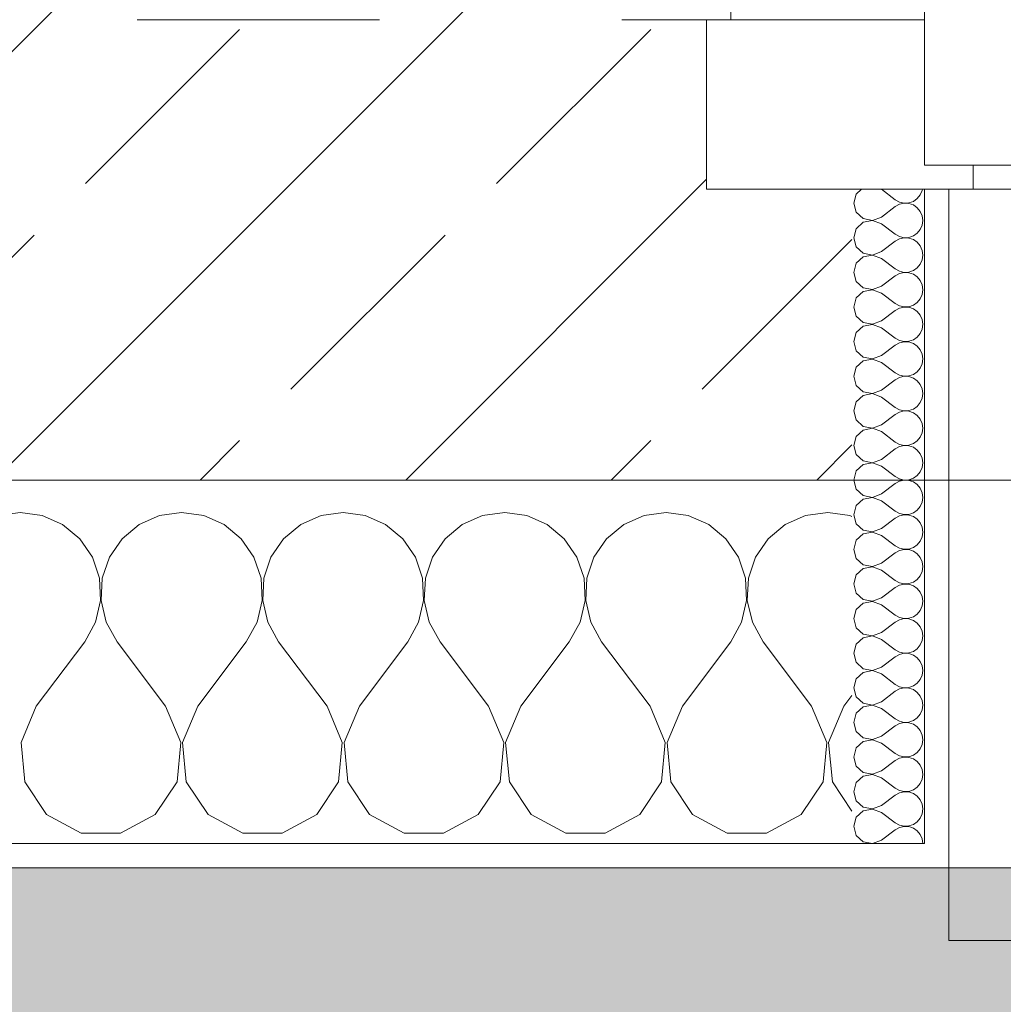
# Model space of a CAD drawing. Header units: metres. Extents: x -3.6 to 90.7, y -11.1 to 18.
# Tile 542 of 656: x 51.266 to 51.672, y -0.211 to 0.195. Entities that reach past the tile are written whole.
import ezdxf

# ---------------------------------------------------------------- set-up
doc = ezdxf.new("R2010")
doc.units = ezdxf.units.M
doc.header["$MEASUREMENT"] = 0
doc.linetypes.add('Strichlinie eng', pattern=[0.115, 0.075, -0.04])
doc.linetypes.add('Untersicht', pattern=[0.1, 0.075, -0.025])
for name, color, linetype in [('152 - Bemaßung_ Beschriftung.Ausbau', 7, 'Continuous'), ('302 - Elemente.Schraffur', 7, 'Continuous'), ('603 - Struktur.Bodenplatte_ Decke Roh', 7, 'Continuous'), ('604 - Struktur.Wand Aussen', 7, 'Continuous'), ('Neubau_653 - Abdeckung.TB Verkofferung', 7, 'Continuous')]:
    doc.layers.add(name, color=color, linetype=linetype)
doc.styles.add('ERSTELLTER_STIL_2', font='txt')
doc.dimstyles.new('ERSTELLTER_STIL__1', dxfattribs={"dimtxt": 0.1, "dimasz": 0.0532, "dimexe": 0.18, "dimexo": 0.0625, "dimgap": 0, "dimtad": 1, "dimzin": 0, "dimdsep": 46, "dimtxsty": 'ERSTELLTER_STIL_2', "dimblk": 'ARROWHEAD_2', "dimblk1": 'ARROWHEAD_2', "dimblk2": 'ARROWHEAD_2', "dimcen": 0.09, "dimse1": 1, "dimse2": 1, "dimclrd": 7, "dimclre": 7, "dimclrt": 7, "dimazin": 0, "dimtfac": 1, "dimtdec": 4, "dimtmove": 0, "dimatfit": 3, "dimfxl": 1, "dimtolj": 1, "dimtzin": 0, "dimarcsym": 0})
doc.dimstyles.new('ERSTELLTER_STIL__2', dxfattribs={"dimtxt": 0.1, "dimasz": 0.0532, "dimexe": 0.18, "dimexo": 0.0625, "dimgap": 0, "dimtad": 1, "dimzin": 0, "dimdsep": 46, "dimtxsty": 'ERSTELLTER_STIL_2', "dimblk": 'ARROWHEAD_2', "dimblk1": 'ARROWHEAD_2', "dimblk2": 'ARROWHEAD_2', "dimcen": 0.09, "dimse1": 1, "dimse2": 1, "dimclrd": 7, "dimclre": 7, "dimclrt": 7, "dimazin": 0, "dimtfac": 1, "dimtdec": 4, "dimtmove": 2, "dimatfit": 3, "dimfxl": 1, "dimtolj": 1, "dimtzin": 0, "dimarcsym": 0})
doc.dimstyles.new('ERSTELLTER_STIL__3', dxfattribs={"dimtxt": 0.1, "dimasz": 0.0532, "dimexe": 0.18, "dimexo": 0.0625, "dimgap": 0, "dimtad": 1, "dimtih": 1, "dimtoh": 1, "dimzin": 0, "dimdsep": 46, "dimtxsty": 'ERSTELLTER_STIL_2', "dimblk": 'ARROWHEAD_2', "dimblk1": 'ARROWHEAD_2', "dimblk2": 'ARROWHEAD_2', "dimcen": 0.09, "dimse1": 1, "dimse2": 1, "dimclrd": 7, "dimclre": 7, "dimclrt": 7, "dimazin": 0, "dimtfac": 1, "dimtdec": 4, "dimtmove": 0, "dimatfit": 3, "dimfxl": 1, "dimtolj": 1, "dimtzin": 0, "dimarcsym": 0})
pattern_1 = [(0, (0, 0), (0, 0.08660254), [0, -0.05]), (0, (0.025, 0.0433), (0, 0.08660254), [0, -0.05])]

# ---------------------------------------------------------------- blocks, each defined once
blk = doc.blocks.new('*X86')
at = {"layer": '604 - Struktur.Wand Aussen', "color": 7, "linetype": 'Continuous', "lineweight": 5}
for p, q in [((51.26667, -0.00833), (51.25756, -0.0096)), ((51.27578, -0.0096), (51.26667, -0.00833)), ((51.28419, -0.01331), (51.27578, -0.0096)), ((51.32422, -0.0096), (51.31581, -0.01331)), ((51.33333, -0.00833), (51.32422, -0.0096)), ((51.34244, -0.0096), (51.33333, -0.00833)), ((51.35086, -0.01331), (51.34244, -0.0096)), ((51.39089, -0.0096), (51.38248, -0.01331)), ((51.4, -0.00833), (51.39089, -0.0096)), ((51.40911, -0.0096), (51.4, -0.00833)), ((51.41752, -0.01331), (51.40911, -0.0096)), ((51.45756, -0.0096), (51.44914, -0.01331)), ((51.46667, -0.00833), (51.45756, -0.0096)), ((51.47578, -0.0096), (51.46667, -0.00833)), ((51.48419, -0.01331), (51.47578, -0.0096)), ((51.52422, -0.0096), (51.51581, -0.01331)), ((51.53333, -0.00833), (51.52422, -0.0096)), ((51.54244, -0.0096), (51.53333, -0.00833)), ((51.55086, -0.01331), (51.54244, -0.0096)), ((51.59089, -0.0096), (51.58248, -0.01331)), ((51.6, -0.00833), (51.59089, -0.0096)), ((51.60911, -0.0096), (51.6, -0.00833)), ((51.61, -0.00999), (51.60911, -0.0096)), ((51.29127, -0.01918), (51.28419, -0.01331)), ((51.31581, -0.01331), (51.30873, -0.01918)), ((51.35794, -0.01918), (51.35086, -0.01331)), ((51.38248, -0.01331), (51.37539, -0.01918)), ((51.42461, -0.01918), (51.41752, -0.01331)), ((51.44914, -0.01331), (51.44206, -0.01918)), ((51.49127, -0.01918), (51.48419, -0.01331)), ((51.51581, -0.01331), (51.50873, -0.01918)), ((51.55794, -0.01918), (51.55086, -0.01331)), ((51.58248, -0.01331), (51.57539, -0.01918)), ((51.29648, -0.02676), (51.29127, -0.01918)), ((51.30873, -0.01918), (51.30352, -0.02676)), ((51.36315, -0.02676), (51.35794, -0.01918)), ((51.37539, -0.01918), (51.37019, -0.02676)), ((51.42981, -0.02676), (51.42461, -0.01918)), ((51.44206, -0.01918), (51.43685, -0.02676)), ((51.49648, -0.02676), (51.49127, -0.01918)), ((51.50873, -0.01918), (51.50352, -0.02676)), ((51.56315, -0.02676), (51.55794, -0.01918)), ((51.57539, -0.01918), (51.57019, -0.02676)), ((51.29942, -0.03547), (51.29648, -0.02676)), ((51.30352, -0.02676), (51.30058, -0.03547)), ((51.36609, -0.03547), (51.36315, -0.02676)), ((51.37019, -0.02676), (51.36725, -0.03547)), ((51.43275, -0.03547), (51.42981, -0.02676)), ((51.43685, -0.02676), (51.43391, -0.03547)), ((51.49942, -0.03547), (51.49648, -0.02676)), ((51.50352, -0.02676), (51.50058, -0.03547)), ((51.56609, -0.03547), (51.56315, -0.02676)), ((51.57019, -0.02676), (51.56725, -0.03547)), ((51.29987, -0.04466), (51.29942, -0.03547)), ((51.30058, -0.03547), (51.30013, -0.04466)), ((51.36653, -0.04466), (51.36609, -0.03547)), ((51.36725, -0.03547), (51.3668, -0.04466)), ((51.4332, -0.04466), (51.43275, -0.03547)), ((51.43391, -0.03547), (51.43347, -0.04466)), ((51.49987, -0.04466), (51.49942, -0.03547)), ((51.50058, -0.03547), (51.50013, -0.04466)), ((51.56653, -0.04466), (51.56609, -0.03547)), ((51.56725, -0.03547), (51.5668, -0.04466)), ((51.29778, -0.05362), (51.29987, -0.04466)), ((51.30013, -0.04466), (51.30222, -0.05362)), ((51.36445, -0.05362), (51.36653, -0.04466)), ((51.3668, -0.04466), (51.36888, -0.05362)), ((51.43112, -0.05362), (51.4332, -0.04466)), ((51.43347, -0.04466), (51.43555, -0.05362)), ((51.49778, -0.05362), (51.49987, -0.04466)), ((51.50013, -0.04466), (51.50222, -0.05362)), ((51.56445, -0.05362), (51.56653, -0.04466)), ((51.5668, -0.04466), (51.56888, -0.05362)), ((51.29333, -0.06167), (51.29778, -0.05362)), ((51.30222, -0.05362), (51.30667, -0.06167)), ((51.36, -0.06167), (51.36445, -0.05362)), ((51.36888, -0.05362), (51.37333, -0.06167)), ((51.42667, -0.06167), (51.43112, -0.05362)), ((51.43555, -0.05362), (51.44, -0.06167)), ((51.49333, -0.06167), (51.49778, -0.05362)), ((51.50222, -0.05362), (51.50667, -0.06167)), ((51.56, -0.06167), (51.56445, -0.05362)), ((51.56888, -0.05362), (51.57333, -0.06167)), ((51.27333, -0.08833), (51.29333, -0.06167)), ((51.32667, -0.08833), (51.30667, -0.06167)), ((51.34, -0.08833), (51.36, -0.06167)), ((51.39333, -0.08833), (51.37333, -0.06167)), ((51.40667, -0.08833), (51.42667, -0.06167)), ((51.46, -0.08833), (51.44, -0.06167)), ((51.47333, -0.08833), (51.49333, -0.06167)), ((51.52667, -0.08833), (51.50667, -0.06167)), ((51.54, -0.08833), (51.56, -0.06167)), ((51.59333, -0.08833), (51.57333, -0.06167)), ((51.60667, -0.08833), (51.61, -0.08389)), ((51.27333, -0.08833), (51.26705, -0.1033)), ((51.33295, -0.1033), (51.32667, -0.08833)), ((51.34, -0.08833), (51.33371, -0.1033)), ((51.39962, -0.1033), (51.39333, -0.08833)), ((51.40667, -0.08833), (51.40038, -0.1033)), ((51.46629, -0.1033), (51.46, -0.08833)), ((51.47333, -0.08833), (51.46705, -0.1033)), ((51.53295, -0.1033), (51.52667, -0.08833)), ((51.54, -0.08833), (51.53371, -0.1033)), ((51.59962, -0.1033), (51.59333, -0.08833)), ((51.60667, -0.08833), (51.60038, -0.1033)), ((51.26705, -0.1033), (51.26858, -0.11947)), ((51.33142, -0.11947), (51.33295, -0.1033)), ((51.33371, -0.1033), (51.33525, -0.11947)), ((51.39808, -0.11947), (51.39962, -0.1033)), ((51.40038, -0.1033), (51.40192, -0.11947)), ((51.46475, -0.11947), (51.46629, -0.1033)), ((51.46705, -0.1033), (51.46858, -0.11947)), ((51.53142, -0.11947), (51.53295, -0.1033)), ((51.53371, -0.1033), (51.53525, -0.11947)), ((51.59808, -0.11947), (51.59962, -0.1033)), ((51.60038, -0.1033), (51.60192, -0.11947)), ((51.26858, -0.11947), (51.27757, -0.13299)), ((51.32243, -0.13299), (51.33142, -0.11947)), ((51.33525, -0.11947), (51.34424, -0.13299)), ((51.3891, -0.13299), (51.39808, -0.11947)), ((51.40192, -0.11947), (51.4109, -0.13299)), ((51.45576, -0.13299), (51.46475, -0.11947)), ((51.46858, -0.11947), (51.47757, -0.13299)), ((51.52243, -0.13299), (51.53142, -0.11947)), ((51.53525, -0.11947), (51.54424, -0.13299)), ((51.5891, -0.13299), (51.59808, -0.11947)), ((51.60192, -0.11947), (51.61, -0.13163)), ((51.27757, -0.13299), (51.29188, -0.14066)), ((51.30812, -0.14066), (51.32243, -0.13299)), ((51.34424, -0.13299), (51.35855, -0.14066)), ((51.37479, -0.14066), (51.3891, -0.13299)), ((51.4109, -0.13299), (51.42521, -0.14066)), ((51.44145, -0.14066), (51.45576, -0.13299)), ((51.47757, -0.13299), (51.49188, -0.14066)), ((51.50812, -0.14066), (51.52243, -0.13299)), ((51.54424, -0.13299), (51.55855, -0.14066)), ((51.57479, -0.14066), (51.5891, -0.13299)), ((51.29188, -0.14066), (51.30812, -0.14066)), ((51.35855, -0.14066), (51.37479, -0.14066)), ((51.42521, -0.14066), (51.44145, -0.14066)), ((51.49188, -0.14066), (51.50812, -0.14066)), ((51.55855, -0.14066), (51.57479, -0.14066))]:
    blk.add_line(p, q, dxfattribs=at)
blk = doc.blocks.new('*X119')
at = {"layer": '604 - Struktur.Wand Aussen', "color": 7, "linetype": 'Continuous', "lineweight": 5}
for p, q in [((51.61178, 0.12304), (51.61071, 0.11929)), ((51.61392, 0.125), (51.61178, 0.12304)), ((51.62214, 0.125), (51.62786, 0.12071)), ((51.63696, 0.12116), (51.63822, 0.12267)), ((51.63822, 0.12267), (51.63901, 0.12448)), ((51.63901, 0.12448), (51.63909, 0.125)), ((51.61071, 0.11929), (51.61178, 0.11553)), ((51.62214, 0.11357), (51.62786, 0.11786)), ((51.62786, 0.12071), (51.62958, 0.11976)), ((51.62958, 0.11881), (51.62786, 0.11786)), ((51.62958, 0.11976), (51.6315, 0.11931)), ((51.6315, 0.11926), (51.62958, 0.11881)), ((51.6315, 0.11931), (51.63347, 0.11941)), ((51.63347, 0.11916), (51.6315, 0.11926)), ((51.63347, 0.11941), (51.63534, 0.12004)), ((51.63534, 0.11853), (51.63347, 0.11916)), ((51.63534, 0.12004), (51.63696, 0.12116)), ((51.63696, 0.11742), (51.63534, 0.11853)), ((51.61178, 0.11553), (51.61466, 0.1129)), ((51.63822, 0.1159), (51.63696, 0.11742)), ((51.63901, 0.11409), (51.63822, 0.1159)), ((51.63929, 0.11214), (51.63901, 0.11409)), ((51.61466, 0.11139), (51.61178, 0.10876)), ((51.61466, 0.1129), (51.6185, 0.11217)), ((51.6185, 0.11211), (51.61466, 0.11139)), ((51.6185, 0.11217), (51.62214, 0.11357)), ((51.62214, 0.11071), (51.6185, 0.11211)), ((51.62214, 0.11071), (51.62786, 0.10643)), ((51.63822, 0.10839), (51.63901, 0.11019)), ((51.63901, 0.11019), (51.63929, 0.11214)), ((51.61178, 0.10876), (51.61071, 0.105)), ((51.62786, 0.10643), (51.62958, 0.10547)), ((51.63347, 0.10512), (51.63534, 0.10575)), ((51.63534, 0.10575), (51.63696, 0.10687)), ((51.63696, 0.10687), (51.63822, 0.10839)), ((51.61071, 0.105), (51.61178, 0.10124)), ((51.62214, 0.09929), (51.62786, 0.10357)), ((51.62958, 0.10453), (51.62786, 0.10357)), ((51.62958, 0.10547), (51.6315, 0.10503)), ((51.6315, 0.10497), (51.62958, 0.10453)), ((51.6315, 0.10503), (51.63347, 0.10512)), ((51.63347, 0.10488), (51.6315, 0.10497)), ((51.63534, 0.10425), (51.63347, 0.10488)), ((51.63696, 0.10313), (51.63534, 0.10425)), ((51.63822, 0.10161), (51.63696, 0.10313)), ((51.63901, 0.09981), (51.63822, 0.10161)), ((51.61178, 0.10124), (51.61466, 0.09861)), ((51.61466, 0.09861), (51.6185, 0.09789)), ((51.6185, 0.09783), (51.61466, 0.0971)), ((51.6185, 0.09789), (51.62214, 0.09929)), ((51.62214, 0.09643), (51.6185, 0.09783)), ((51.63929, 0.09786), (51.63901, 0.09981)), ((51.63901, 0.09591), (51.63929, 0.09786)), ((51.61178, 0.09447), (51.61071, 0.09071)), ((51.61466, 0.0971), (51.61178, 0.09447)), ((51.62214, 0.09643), (51.62786, 0.09214)), ((51.63696, 0.09258), (51.63822, 0.0941)), ((51.63822, 0.0941), (51.63901, 0.09591)), ((51.61071, 0.09071), (51.61178, 0.08696)), ((51.62786, 0.09214), (51.62958, 0.09119)), ((51.62958, 0.09024), (51.62786, 0.08929)), ((51.62958, 0.09119), (51.6315, 0.09074)), ((51.6315, 0.09069), (51.62958, 0.09024)), ((51.6315, 0.09074), (51.63347, 0.09084)), ((51.63347, 0.09059), (51.6315, 0.09069)), ((51.63347, 0.09084), (51.63534, 0.09147)), ((51.63534, 0.08996), (51.63347, 0.09059)), ((51.63534, 0.09147), (51.63696, 0.09258)), ((51.63696, 0.08884), (51.63534, 0.08996)), ((51.61178, 0.08696), (51.61466, 0.08433)), ((51.62214, 0.085), (51.62786, 0.08929)), ((51.63822, 0.08733), (51.63696, 0.08884)), ((51.63901, 0.08552), (51.63822, 0.08733)), ((51.63929, 0.08357), (51.63901, 0.08552)), ((51.61466, 0.08282), (51.61178, 0.08018)), ((51.61466, 0.08433), (51.6185, 0.0836)), ((51.6185, 0.08354), (51.61466, 0.08282)), ((51.6185, 0.0836), (51.62214, 0.085)), ((51.62214, 0.08214), (51.6185, 0.08354)), ((51.62214, 0.08214), (51.62786, 0.07786)), ((51.63822, 0.07982), (51.63901, 0.08162)), ((51.63901, 0.08162), (51.63929, 0.08357)), ((51.61178, 0.08018), (51.61071, 0.07643)), ((51.62786, 0.07786), (51.62958, 0.0769)), ((51.63534, 0.07718), (51.63696, 0.0783)), ((51.63696, 0.0783), (51.63822, 0.07982)), ((51.61071, 0.07643), (51.61178, 0.07267)), ((51.62214, 0.07071), (51.62786, 0.075)), ((51.62958, 0.07595), (51.62786, 0.075)), ((51.62958, 0.0769), (51.6315, 0.07646)), ((51.6315, 0.0764), (51.62958, 0.07595)), ((51.6315, 0.07646), (51.63347, 0.07655)), ((51.63347, 0.0763), (51.6315, 0.0764)), ((51.63347, 0.07655), (51.63534, 0.07718)), ((51.63534, 0.07567), (51.63347, 0.0763)), ((51.63696, 0.07456), (51.63534, 0.07567)), ((51.63822, 0.07304), (51.63696, 0.07456)), ((51.61178, 0.07267), (51.61466, 0.07004)), ((51.61466, 0.07004), (51.6185, 0.06931)), ((51.6185, 0.06926), (51.61466, 0.06853)), ((51.6185, 0.06931), (51.62214, 0.07071)), ((51.62214, 0.06786), (51.6185, 0.06926)), ((51.63901, 0.07124), (51.63822, 0.07304)), ((51.63929, 0.06929), (51.63901, 0.07124)), ((51.63901, 0.06733), (51.63929, 0.06929)), ((51.61178, 0.0659), (51.61071, 0.06214)), ((51.61466, 0.06853), (51.61178, 0.0659)), ((51.62214, 0.06786), (51.62786, 0.06357)), ((51.63696, 0.06401), (51.63822, 0.06553)), ((51.63822, 0.06553), (51.63901, 0.06733)), ((51.61071, 0.06214), (51.61178, 0.05839)), ((51.62786, 0.06357), (51.62958, 0.06262)), ((51.62958, 0.06167), (51.62786, 0.06071)), ((51.62958, 0.06262), (51.6315, 0.06217)), ((51.6315, 0.06211), (51.62958, 0.06167)), ((51.6315, 0.06217), (51.63347, 0.06227)), ((51.63347, 0.06202), (51.6315, 0.06211)), ((51.63347, 0.06227), (51.63534, 0.0629)), ((51.63534, 0.06139), (51.63347, 0.06202)), ((51.63534, 0.0629), (51.63696, 0.06401)), ((51.63696, 0.06027), (51.63534, 0.06139)), ((51.61178, 0.05839), (51.61466, 0.05575)), ((51.62214, 0.05643), (51.62786, 0.06071)), ((51.63822, 0.05876), (51.63696, 0.06027)), ((51.63901, 0.05695), (51.63822, 0.05876)), ((51.63929, 0.055), (51.63901, 0.05695)), ((51.61466, 0.05425), (51.61178, 0.05161)), ((51.61466, 0.05575), (51.6185, 0.05503)), ((51.6185, 0.05497), (51.61466, 0.05425)), ((51.6185, 0.05503), (51.62214, 0.05643)), ((51.62214, 0.05357), (51.6185, 0.05497)), ((51.62214, 0.05357), (51.62786, 0.04929)), ((51.63822, 0.05124), (51.63901, 0.05305)), ((51.63901, 0.05305), (51.63929, 0.055)), ((51.61178, 0.05161), (51.61071, 0.04786)), ((51.62786, 0.04929), (51.62958, 0.04833)), ((51.63534, 0.04861), (51.63696, 0.04973)), ((51.63696, 0.04973), (51.63822, 0.05124)), ((51.61071, 0.04786), (51.61178, 0.0441)), ((51.62214, 0.04214), (51.62786, 0.04643)), ((51.62958, 0.04738), (51.62786, 0.04643)), ((51.62958, 0.04833), (51.6315, 0.04789)), ((51.6315, 0.04783), (51.62958, 0.04738)), ((51.6315, 0.04789), (51.63347, 0.04798)), ((51.63347, 0.04773), (51.6315, 0.04783)), ((51.63347, 0.04798), (51.63534, 0.04861)), ((51.63534, 0.0471), (51.63347, 0.04773)), ((51.63696, 0.04599), (51.63534, 0.0471)), ((51.63822, 0.04447), (51.63696, 0.04599)), ((51.61178, 0.0441), (51.61466, 0.04147)), ((51.61466, 0.04147), (51.6185, 0.04074)), ((51.6185, 0.04069), (51.61466, 0.03996)), ((51.6185, 0.04074), (51.62214, 0.04214)), ((51.62214, 0.03929), (51.6185, 0.04069)), ((51.63901, 0.04267), (51.63822, 0.04447)), ((51.63929, 0.04071), (51.63901, 0.04267)), ((51.63901, 0.03876), (51.63929, 0.04071)), ((51.61178, 0.03733), (51.61071, 0.03357)), ((51.61466, 0.03996), (51.61178, 0.03733)), ((51.62214, 0.03929), (51.62786, 0.035)), ((51.63696, 0.03544), (51.63822, 0.03696)), ((51.63822, 0.03696), (51.63901, 0.03876)), ((51.61071, 0.03357), (51.61178, 0.02982)), ((51.62786, 0.035), (51.62958, 0.03405)), ((51.62958, 0.0331), (51.62786, 0.03214)), ((51.62958, 0.03405), (51.6315, 0.0336)), ((51.6315, 0.03354), (51.62958, 0.0331)), ((51.6315, 0.0336), (51.63347, 0.0337)), ((51.63347, 0.03345), (51.6315, 0.03354)), ((51.63347, 0.0337), (51.63534, 0.03433)), ((51.63534, 0.03282), (51.63347, 0.03345)), ((51.63534, 0.03433), (51.63696, 0.03544)), ((51.63696, 0.0317), (51.63534, 0.03282)), ((51.61178, 0.02982), (51.61466, 0.02718)), ((51.62214, 0.02786), (51.62786, 0.03214)), ((51.63822, 0.03018), (51.63696, 0.0317)), ((51.63901, 0.02838), (51.63822, 0.03018)), ((51.61466, 0.02567), (51.61178, 0.02304)), ((51.61466, 0.02718), (51.6185, 0.02646)), ((51.6185, 0.0264), (51.61466, 0.02567)), ((51.6185, 0.02646), (51.62214, 0.02786)), ((51.62214, 0.025), (51.6185, 0.0264)), ((51.62214, 0.025), (51.62786, 0.02071)), ((51.63822, 0.02267), (51.63901, 0.02448)), ((51.63929, 0.02643), (51.63901, 0.02838)), ((51.63901, 0.02448), (51.63929, 0.02643)), ((51.61178, 0.02304), (51.61071, 0.01929)), ((51.62786, 0.02071), (51.62958, 0.01976)), ((51.63534, 0.02004), (51.63696, 0.02116)), ((51.63696, 0.02116), (51.63822, 0.02267)), ((51.61071, 0.01929), (51.61178, 0.01553)), ((51.62214, 0.01357), (51.62786, 0.01786)), ((51.62958, 0.01881), (51.62786, 0.01786)), ((51.62958, 0.01976), (51.6315, 0.01931)), ((51.6315, 0.01926), (51.62958, 0.01881)), ((51.6315, 0.01931), (51.63347, 0.01941)), ((51.63347, 0.01916), (51.6315, 0.01926)), ((51.63347, 0.01941), (51.63534, 0.02004)), ((51.63534, 0.01853), (51.63347, 0.01916)), ((51.63696, 0.01742), (51.63534, 0.01853)), ((51.63822, 0.0159), (51.63696, 0.01742)), ((51.61178, 0.01553), (51.61466, 0.0129)), ((51.61466, 0.0129), (51.6185, 0.01217)), ((51.6185, 0.01217), (51.62214, 0.01357)), ((51.63901, 0.01409), (51.63822, 0.0159)), ((51.63929, 0.01214), (51.63901, 0.01409)), ((51.61178, 0.00876), (51.61071, 0.005)), ((51.61466, 0.01139), (51.61178, 0.00876)), ((51.6185, 0.01211), (51.61466, 0.01139)), ((51.62214, 0.01071), (51.6185, 0.01211)), ((51.62214, 0.01071), (51.62786, 0.00643)), ((51.63696, 0.00687), (51.63822, 0.00839)), ((51.63822, 0.00839), (51.63901, 0.01019)), ((51.63901, 0.01019), (51.63929, 0.01214)), ((51.61071, 0.005), (51.61178, 0.00124)), ((51.62786, 0.00643), (51.62958, 0.00547)), ((51.62958, 0.00453), (51.62786, 0.00357)), ((51.62958, 0.00547), (51.6315, 0.00503)), ((51.6315, 0.00497), (51.62958, 0.00453)), ((51.6315, 0.00503), (51.63347, 0.00512)), ((51.63347, 0.00488), (51.6315, 0.00497)), ((51.63347, 0.00512), (51.63534, 0.00575)), ((51.63534, 0.00425), (51.63347, 0.00488)), ((51.63534, 0.00575), (51.63696, 0.00687)), ((51.63696, 0.00313), (51.63534, 0.00425)), ((51.61178, 0.00124), (51.61466, -0.00139)), ((51.62214, -0.00071), (51.62786, 0.00357)), ((51.63822, 0.00161), (51.63696, 0.00313)), ((51.63901, -0.00019), (51.63822, 0.00161)), ((51.61466, -0.0029), (51.61178, -0.00553)), ((51.61466, -0.00139), (51.6185, -0.00211)), ((51.6185, -0.00217), (51.61466, -0.0029)), ((51.6185, -0.00211), (51.62214, -0.00071)), ((51.62214, -0.00357), (51.6185, -0.00217)), ((51.62214, -0.00357), (51.62786, -0.00786)), ((51.63929, -0.00214), (51.63901, -0.00019)), ((51.63901, -0.00409), (51.63929, -0.00214)), ((51.61178, -0.00553), (51.61071, -0.00929)), ((51.62786, -0.00786), (51.62958, -0.00881)), ((51.63534, -0.00853), (51.63696, -0.00742)), ((51.63696, -0.00742), (51.63822, -0.0059)), ((51.63822, -0.0059), (51.63901, -0.00409)), ((51.61071, -0.00929), (51.61178, -0.01304)), ((51.62214, -0.015), (51.62786, -0.01071)), ((51.62958, -0.00976), (51.62786, -0.01071)), ((51.62958, -0.00881), (51.6315, -0.00926)), ((51.6315, -0.00931), (51.62958, -0.00976)), ((51.6315, -0.00926), (51.63347, -0.00916)), ((51.63347, -0.00941), (51.6315, -0.00931)), ((51.63347, -0.00916), (51.63534, -0.00853)), ((51.63534, -0.01004), (51.63347, -0.00941)), ((51.63696, -0.01116), (51.63534, -0.01004)), ((51.63822, -0.01267), (51.63696, -0.01116)), ((51.61178, -0.01304), (51.61466, -0.01567)), ((51.61466, -0.01567), (51.6185, -0.0164)), ((51.6185, -0.0164), (51.62214, -0.015)), ((51.63901, -0.01448), (51.63822, -0.01267)), ((51.63929, -0.01643), (51.63901, -0.01448)), ((51.61178, -0.01982), (51.61071, -0.02357)), ((51.61466, -0.01718), (51.61178, -0.01982)), ((51.6185, -0.01646), (51.61466, -0.01718)), ((51.62214, -0.01786), (51.6185, -0.01646)), ((51.62214, -0.01786), (51.62786, -0.02214)), ((51.63696, -0.0217), (51.63822, -0.02018)), ((51.63822, -0.02018), (51.63901, -0.01838)), ((51.63901, -0.01838), (51.63929, -0.01643)), ((51.61071, -0.02357), (51.61178, -0.02733)), ((51.62786, -0.02214), (51.62958, -0.0231)), ((51.62958, -0.02405), (51.62786, -0.025)), ((51.62958, -0.0231), (51.6315, -0.02354)), ((51.6315, -0.0236), (51.62958, -0.02405)), ((51.6315, -0.02354), (51.63347, -0.02345)), ((51.63347, -0.0237), (51.6315, -0.0236)), ((51.63347, -0.02345), (51.63534, -0.02282)), ((51.63534, -0.02433), (51.63347, -0.0237)), ((51.63534, -0.02282), (51.63696, -0.0217)), ((51.63696, -0.02544), (51.63534, -0.02433)), ((51.61178, -0.02733), (51.61466, -0.02996)), ((51.62214, -0.02929), (51.62786, -0.025)), ((51.63822, -0.02696), (51.63696, -0.02544)), ((51.63901, -0.02876), (51.63822, -0.02696)), ((51.61466, -0.03147), (51.61178, -0.0341)), ((51.61466, -0.02996), (51.6185, -0.03069)), ((51.6185, -0.03074), (51.61466, -0.03147)), ((51.6185, -0.03069), (51.62214, -0.02929)), ((51.62214, -0.03214), (51.6185, -0.03074)), ((51.62214, -0.03214), (51.62786, -0.03643)), ((51.63929, -0.03071), (51.63901, -0.02876)), ((51.63901, -0.03267), (51.63929, -0.03071)), ((51.61178, -0.0341), (51.61071, -0.03786)), ((51.62786, -0.03643), (51.62958, -0.03738)), ((51.63534, -0.0371), (51.63696, -0.03599)), ((51.63696, -0.03599), (51.63822, -0.03447)), ((51.63822, -0.03447), (51.63901, -0.03267)), ((51.61071, -0.03786), (51.61178, -0.04161)), ((51.62214, -0.04357), (51.62786, -0.03929)), ((51.62958, -0.03833), (51.62786, -0.03929)), ((51.62958, -0.03738), (51.6315, -0.03783)), ((51.6315, -0.03789), (51.62958, -0.03833)), ((51.6315, -0.03783), (51.63347, -0.03773)), ((51.63347, -0.03798), (51.6315, -0.03789)), ((51.63347, -0.03773), (51.63534, -0.0371)), ((51.63534, -0.03861), (51.63347, -0.03798)), ((51.63696, -0.03973), (51.63534, -0.03861)), ((51.63822, -0.04124), (51.63696, -0.03973)), ((51.61178, -0.04161), (51.61466, -0.04425)), ((51.61466, -0.04425), (51.6185, -0.04497)), ((51.6185, -0.04497), (51.62214, -0.04357)), ((51.63901, -0.04305), (51.63822, -0.04124)), ((51.63929, -0.045), (51.63901, -0.04305)), ((51.61178, -0.04839), (51.61071, -0.05214)), ((51.61466, -0.04575), (51.61178, -0.04839)), ((51.6185, -0.04503), (51.61466, -0.04575)), ((51.62214, -0.04643), (51.6185, -0.04503)), ((51.62214, -0.04643), (51.62786, -0.05071)), ((51.63696, -0.05027), (51.63822, -0.04876)), ((51.63822, -0.04876), (51.63901, -0.04695)), ((51.63901, -0.04695), (51.63929, -0.045)), ((51.61071, -0.05214), (51.61178, -0.0559)), ((51.62786, -0.05071), (51.62958, -0.05167)), ((51.62958, -0.05262), (51.62786, -0.05357)), ((51.62958, -0.05167), (51.6315, -0.05211)), ((51.6315, -0.05217), (51.62958, -0.05262)), ((51.6315, -0.05211), (51.63347, -0.05202)), ((51.63347, -0.05227), (51.6315, -0.05217)), ((51.63347, -0.05202), (51.63534, -0.05139)), ((51.63534, -0.0529), (51.63347, -0.05227)), ((51.63534, -0.05139), (51.63696, -0.05027)), ((51.61178, -0.0559), (51.61466, -0.05853)), ((51.62214, -0.05786), (51.62786, -0.05357)), ((51.63696, -0.05401), (51.63534, -0.0529)), ((51.63822, -0.05553), (51.63696, -0.05401)), ((51.63901, -0.05733), (51.63822, -0.05553)), ((51.61466, -0.06004), (51.61178, -0.06267)), ((51.61466, -0.05853), (51.6185, -0.05926)), ((51.6185, -0.05931), (51.61466, -0.06004)), ((51.6185, -0.05926), (51.62214, -0.05786)), ((51.62214, -0.06071), (51.6185, -0.05931)), ((51.62214, -0.06071), (51.62786, -0.065)), ((51.63929, -0.05929), (51.63901, -0.05733)), ((51.63901, -0.06124), (51.63929, -0.05929)), ((51.61178, -0.06267), (51.61071, -0.06643)), ((51.62786, -0.065), (51.62958, -0.06595)), ((51.63534, -0.06567), (51.63696, -0.06456)), ((51.63696, -0.06456), (51.63822, -0.06304)), ((51.63822, -0.06304), (51.63901, -0.06124)), ((51.61071, -0.06643), (51.61178, -0.07018)), ((51.62214, -0.07214), (51.62786, -0.06786)), ((51.62958, -0.0669), (51.62786, -0.06786)), ((51.62958, -0.06595), (51.6315, -0.0664)), ((51.6315, -0.06646), (51.62958, -0.0669)), ((51.6315, -0.0664), (51.63347, -0.0663)), ((51.63347, -0.06655), (51.6315, -0.06646)), ((51.63347, -0.0663), (51.63534, -0.06567)), ((51.63534, -0.06718), (51.63347, -0.06655)), ((51.63696, -0.0683), (51.63534, -0.06718)), ((51.63822, -0.06982), (51.63696, -0.0683)), ((51.61178, -0.07018), (51.61466, -0.07282)), ((51.61466, -0.07282), (51.6185, -0.07354)), ((51.6185, -0.07354), (51.62214, -0.07214)), ((51.63901, -0.07162), (51.63822, -0.06982)), ((51.63929, -0.07357), (51.63901, -0.07162)), ((51.61178, -0.07696), (51.61071, -0.08071)), ((51.61466, -0.07433), (51.61178, -0.07696)), ((51.6185, -0.0736), (51.61466, -0.07433)), ((51.62214, -0.075), (51.6185, -0.0736)), ((51.62214, -0.075), (51.62786, -0.07929)), ((51.63822, -0.07733), (51.63901, -0.07552)), ((51.63901, -0.07552), (51.63929, -0.07357)), ((51.61071, -0.08071), (51.61178, -0.08447)), ((51.62786, -0.07929), (51.62958, -0.08024)), ((51.62958, -0.08119), (51.62786, -0.08214)), ((51.62958, -0.08024), (51.6315, -0.08069)), ((51.6315, -0.08074), (51.62958, -0.08119)), ((51.6315, -0.08069), (51.63347, -0.08059)), ((51.63347, -0.08084), (51.6315, -0.08074)), ((51.63347, -0.08059), (51.63534, -0.07996)), ((51.63534, -0.08147), (51.63347, -0.08084)), ((51.63534, -0.07996), (51.63696, -0.07884)), ((51.63696, -0.07884), (51.63822, -0.07733)), ((51.61178, -0.08447), (51.61466, -0.0871)), ((51.62214, -0.08643), (51.62786, -0.08214)), ((51.63696, -0.08258), (51.63534, -0.08147)), ((51.63822, -0.0841), (51.63696, -0.08258)), ((51.63901, -0.08591), (51.63822, -0.0841)), ((51.61466, -0.08861), (51.61178, -0.09124)), ((51.61466, -0.0871), (51.6185, -0.08783)), ((51.6185, -0.08789), (51.61466, -0.08861)), ((51.6185, -0.08783), (51.62214, -0.08643)), ((51.62214, -0.08929), (51.6185, -0.08789)), ((51.62214, -0.08929), (51.62786, -0.09357)), ((51.63929, -0.08786), (51.63901, -0.08591)), ((51.63901, -0.08981), (51.63929, -0.08786)), ((51.61178, -0.09124), (51.61071, -0.095)), ((51.63534, -0.09425), (51.63696, -0.09313)), ((51.63696, -0.09313), (51.63822, -0.09161)), ((51.63822, -0.09161), (51.63901, -0.08981)), ((51.61071, -0.095), (51.61178, -0.09876)), ((51.62214, -0.10071), (51.62786, -0.09643)), ((51.62786, -0.09357), (51.62958, -0.09453)), ((51.62958, -0.09547), (51.62786, -0.09643)), ((51.62958, -0.09453), (51.6315, -0.09497)), ((51.6315, -0.09503), (51.62958, -0.09547)), ((51.6315, -0.09497), (51.63347, -0.09488)), ((51.63347, -0.09512), (51.6315, -0.09503)), ((51.63347, -0.09488), (51.63534, -0.09425)), ((51.63534, -0.09575), (51.63347, -0.09512)), ((51.63696, -0.09687), (51.63534, -0.09575)), ((51.63822, -0.09839), (51.63696, -0.09687)), ((51.61178, -0.09876), (51.61466, -0.10139)), ((51.61466, -0.10139), (51.6185, -0.10211)), ((51.6185, -0.10211), (51.62214, -0.10071)), ((51.63901, -0.10019), (51.63822, -0.09839)), ((51.63929, -0.10214), (51.63901, -0.10019)), ((51.61178, -0.10553), (51.61071, -0.10929)), ((51.61466, -0.1029), (51.61178, -0.10553)), ((51.6185, -0.10217), (51.61466, -0.1029)), ((51.62214, -0.10357), (51.6185, -0.10217)), ((51.62214, -0.10357), (51.62786, -0.10786)), ((51.63822, -0.1059), (51.63901, -0.10409)), ((51.63901, -0.10409), (51.63929, -0.10214)), ((51.61071, -0.10929), (51.61178, -0.11304)), ((51.62786, -0.10786), (51.62958, -0.10881)), ((51.62958, -0.10881), (51.6315, -0.10926)), ((51.6315, -0.10931), (51.62958, -0.10976)), ((51.6315, -0.10926), (51.63347, -0.10916)), ((51.63347, -0.10941), (51.6315, -0.10931)), ((51.63347, -0.10916), (51.63534, -0.10853)), ((51.63534, -0.11004), (51.63347, -0.10941)), ((51.63534, -0.10853), (51.63696, -0.10742)), ((51.63696, -0.10742), (51.63822, -0.1059)), ((51.61178, -0.11304), (51.61466, -0.11567)), ((51.62214, -0.115), (51.62786, -0.11071)), ((51.62958, -0.10976), (51.62786, -0.11071)), ((51.63696, -0.11116), (51.63534, -0.11004)), ((51.63822, -0.11267), (51.63696, -0.11116)), ((51.63901, -0.11448), (51.63822, -0.11267)), ((51.61466, -0.11718), (51.61178, -0.11982)), ((51.61466, -0.11567), (51.6185, -0.1164)), ((51.6185, -0.11646), (51.61466, -0.11718)), ((51.6185, -0.1164), (51.62214, -0.115)), ((51.62214, -0.11786), (51.6185, -0.11646)), ((51.63929, -0.11643), (51.63901, -0.11448)), ((51.63901, -0.11838), (51.63929, -0.11643)), ((51.61178, -0.11982), (51.61071, -0.12357)), ((51.62214, -0.11786), (51.62786, -0.12214)), ((51.63534, -0.12282), (51.63696, -0.1217)), ((51.63696, -0.1217), (51.63822, -0.12018)), ((51.63822, -0.12018), (51.63901, -0.11838)), ((51.61071, -0.12357), (51.61178, -0.12733)), ((51.62214, -0.12929), (51.62786, -0.125)), ((51.62786, -0.12214), (51.62958, -0.1231)), ((51.62958, -0.12405), (51.62786, -0.125)), ((51.62958, -0.1231), (51.6315, -0.12354)), ((51.6315, -0.1236), (51.62958, -0.12405)), ((51.6315, -0.12354), (51.63347, -0.12345)), ((51.63347, -0.1237), (51.6315, -0.1236)), ((51.63347, -0.12345), (51.63534, -0.12282)), ((51.63534, -0.12433), (51.63347, -0.1237)), ((51.63696, -0.12544), (51.63534, -0.12433)), ((51.63822, -0.12696), (51.63696, -0.12544)), ((51.61178, -0.12733), (51.61466, -0.12996)), ((51.61466, -0.12996), (51.6185, -0.13069)), ((51.6185, -0.13069), (51.62214, -0.12929)), ((51.63901, -0.12876), (51.63822, -0.12696)), ((51.63929, -0.13071), (51.63901, -0.12876)), ((51.61466, -0.13147), (51.61178, -0.1341)), ((51.6185, -0.13074), (51.61466, -0.13147)), ((51.62214, -0.13214), (51.6185, -0.13074)), ((51.62214, -0.13214), (51.62786, -0.13643)), ((51.63822, -0.13447), (51.63901, -0.13267)), ((51.63901, -0.13267), (51.63929, -0.13071)), ((51.61178, -0.1341), (51.61071, -0.13786)), ((51.61071, -0.13786), (51.61178, -0.14161)), ((51.62786, -0.13643), (51.62958, -0.13738)), ((51.62958, -0.13738), (51.6315, -0.13783)), ((51.6315, -0.13789), (51.62958, -0.13833)), ((51.6315, -0.13783), (51.63347, -0.13773)), ((51.63347, -0.13798), (51.6315, -0.13789)), ((51.63347, -0.13773), (51.63534, -0.1371)), ((51.63534, -0.13861), (51.63347, -0.13798)), ((51.63534, -0.1371), (51.63696, -0.13599)), ((51.63696, -0.13599), (51.63822, -0.13447)), ((51.61178, -0.14161), (51.61466, -0.14425)), ((51.62214, -0.14357), (51.62786, -0.13929)), ((51.62958, -0.13833), (51.62786, -0.13929)), ((51.63696, -0.13973), (51.63534, -0.13861)), ((51.63822, -0.14124), (51.63696, -0.13973)), ((51.63901, -0.14305), (51.63822, -0.14124)), ((51.61466, -0.14425), (51.6185, -0.14497)), ((51.6185, -0.14497), (51.62214, -0.14357)), ((51.63929, -0.145), (51.63901, -0.14305))]:
    blk.add_line(p, q, dxfattribs=at)
blk = doc.blocks.new('*D352')
at = {"layer": '152 - Bemaßung_ Beschriftung.Ausbau', "color": 7, "linetype": 'Continuous', "lineweight": 5}
for p, q in [((-1.71, 0.02521), (-1.64, -0.01521)), ((-1.675, -0.145), (-1.675, 0.005)), ((-1.71, -0.12479), (-1.64, -0.16521)), ((-1.6225, -0.145), (-1.7275, -0.145)), ((-1.675, -0.17923), (-1.675, -0.145))]:
    blk.add_line(p, q, dxfattribs=at)
at = {"layer": '152 - Bemaßung_ Beschriftung.Ausbau', "color": 7, "lineweight": 5, "insert": (-1.68664, -0.14589), "char_height": 0.1, "attachment_point": 7, "rotation": 90, "style": 'ERSTELLTER_STIL_2'}
blk.add_mtext('\\A1;{\\pql;\\fArial|b0|i0|c0|p38;15}', dxfattribs=at)
blk = doc.blocks.new('ARROWHEAD_2')
at = {"color": 0, "linetype": 'Continuous', "lineweight": 0}
for p, q in [((-0.3781, -0.655), (0.3781, 0.655)), ((0, 0), (-1, 0))]:
    blk.add_line(p, q, dxfattribs=at)
blk = doc.blocks.new('*D353')
at = {"layer": '152 - Bemaßung_ Beschriftung.Ausbau', "color": 7, "linetype": 'Continuous', "lineweight": 5}
for p, q in [((-1.71, 0.02521), (-1.64, -0.01521)), ((-1.675, -0.145), (-1.675, 0.005))]:
    blk.add_line(p, q, dxfattribs=at)
blk = doc.blocks.new('*D362')
at = {"layer": '152 - Bemaßung_ Beschriftung.Ausbau', "color": 7, "linetype": 'Continuous', "lineweight": 5}
for p, q in [((-2.21, 0.02521), (-2.14, -0.01521)), ((-2.175, -0.145), (-2.175, 0.005)), ((-2.21, -0.12479), (-2.14, -0.16521)), ((-2.1225, -0.145), (-2.2275, -0.145)), ((-2.175, -0.17923), (-2.175, -0.145))]:
    blk.add_line(p, q, dxfattribs=at)
at = {"layer": '152 - Bemaßung_ Beschriftung.Ausbau', "color": 7, "lineweight": 5, "insert": (-2.1845, -0.14511), "char_height": 0.1, "attachment_point": 7, "rotation": 90, "style": 'ERSTELLTER_STIL_2'}
blk.add_mtext('\\A1;{\\pql;\\fArial|b0|i0|c0|p38;15}', dxfattribs=at)
blk = doc.blocks.new('*D363')
at = {"layer": '152 - Bemaßung_ Beschriftung.Ausbau', "color": 7, "linetype": 'Continuous', "lineweight": 5}
for p, q in [((-2.21, 0.27019), (-2.14, 0.22978)), ((-2.14, 0.22479), (-2.21, 0.26521)), ((-2.1225, 0.245), (-2.2275, 0.245)), ((-2.175, 0.005), (-2.175, 0.245)), ((-2.21, 0.02521), (-2.14, -0.01521)), ((-2.1225, 0.005), (-2.2275, 0.005)), ((-2.175, -0.145), (-2.175, 0.005))]:
    blk.add_line(p, q, dxfattribs=at)
at = {"layer": '152 - Bemaßung_ Beschriftung.Ausbau', "color": 7, "lineweight": 5, "insert": (-2.195, 0.04911), "char_height": 0.1, "attachment_point": 7, "rotation": 90, "style": 'ERSTELLTER_STIL_2'}
blk.add_mtext('\\A1;{\\pql;\\fArial|b0|i0|c0|p38;24}', dxfattribs=at)
blk = doc.blocks.new('*D407')
at = {"layer": '152 - Bemaßung_ Beschriftung.Ausbau', "color": 7, "linetype": 'Continuous', "lineweight": 5}
for p, q in [((50.33999, -4.1125), (50.33999, -4.0075)), ((51.55, -4.1125), (51.55, -4.0075)), ((50.3602, -4.025), (50.31978, -4.095)), ((51.57021, -4.025), (51.52979, -4.095)), ((50.33999, -4.06), (51.55, -4.06))]:
    blk.add_line(p, q, dxfattribs=at)
at = {"layer": '152 - Bemaßung_ Beschriftung.Ausbau', "color": 7, "lineweight": 5, "insert": (50.81197, -4.04), "char_height": 0.1, "attachment_point": 7, "style": 'ERSTELLTER_STIL_2'}
blk.add_mtext('\\A1;{\\pql;\\fArial|b0|i0|c0|p38;1,21}', dxfattribs=at)
blk = doc.blocks.new('*D408')
at = {"layer": '152 - Bemaßung_ Beschriftung.Ausbau', "color": 7, "linetype": 'Continuous', "lineweight": 5}
for p, q in [((51.55, -4.1125), (51.55, -4.0075)), ((53.95, -4.1125), (53.95, -4.0075)), ((51.57021, -4.025), (51.52979, -4.095)), ((53.97021, -4.025), (53.92979, -4.095)), ((51.55, -4.06), (53.95, -4.06))]:
    blk.add_line(p, q, dxfattribs=at)
at = {"layer": '152 - Bemaßung_ Beschriftung.Ausbau', "color": 7, "lineweight": 5, "char_height": 0.1, "attachment_point": 7, "style": 'ERSTELLTER_STIL_2'}
for s, insert in [('\\A1;{\\pql;\\fArial|b0|i0|c0|p38;2,40}', (52.61697, -4.04)), ('\\A1;{\\pql;\\fArial|b0|i0|c0|p38;2,01}', (52.61697, -4.18))]:
    blk.add_mtext(s, dxfattribs=dict(at, insert=insert))
blk = doc.blocks.new('*D446')
at = {"layer": '152 - Bemaßung_ Beschriftung.Ausbau', "color": 7, "linetype": 'Continuous', "lineweight": 5}
for p, q in [((51.00497, -4.6125), (51.00497, -4.5075)), ((54.46498, -4.6125), (54.46498, -4.5075)), ((51.02518, -4.525), (50.98477, -4.595)), ((54.48518, -4.525), (54.44477, -4.595)), ((51.00497, -4.56), (54.46498, -4.56))]:
    blk.add_line(p, q, dxfattribs=at)
at = {"layer": '152 - Bemaßung_ Beschriftung.Ausbau', "color": 7, "lineweight": 5, "char_height": 0.1, "attachment_point": 7, "style": 'ERSTELLTER_STIL_2'}
for s, insert in [('\\A1;{\\pql;\\fArial|b0|i0|c0|p38;3,46}', (52.52606, -4.54)), ('\\A1;{\\pql;\\fArial|b0|i0|c0|p38;14}', (54.29297, -4.54))]:
    blk.add_mtext(s, dxfattribs=dict(at, insert=insert))
blk = doc.blocks.new('*D485')
at = {"layer": '152 - Bemaßung_ Beschriftung.Ausbau', "color": 7, "linetype": 'Continuous', "lineweight": 5}
for p, q in [((51.07999, -5.1125), (51.07999, -5.0075)), ((54.37999, -5.1125), (54.37999, -5.0075)), ((51.1002, -5.025), (51.05978, -5.095)), ((54.4002, -5.025), (54.35978, -5.095)), ((51.07999, -5.06), (54.37999, -5.06))]:
    blk.add_line(p, q, dxfattribs=at)
at = {"layer": '152 - Bemaßung_ Beschriftung.Ausbau', "color": 7, "lineweight": 5, "insert": (52.59696, -5.04), "char_height": 0.1, "attachment_point": 7, "style": 'ERSTELLTER_STIL_2'}
blk.add_mtext('\\A1;{\\pql;\\fArial|b0|i0|c0|p38;3,30}', dxfattribs=at)
blk = doc.blocks.new('*D494')
at = {"layer": '152 - Bemaßung_ Beschriftung.Ausbau', "color": 7, "linetype": 'Continuous', "lineweight": 5}
for p, q in [((-0.165, -5.6125), (-0.165, -5.5075)), ((62.42503, -5.6125), (62.42503, -5.5075)), ((-0.14479, -5.525), (-0.18521, -5.595)), ((62.40482, -5.595), (62.44523, -5.525)), ((-0.19923, -5.56), (-0.165, -5.56)), ((-0.165, -5.56), (62.42503, -5.56)), ((62.42503, -5.56), (62.45926, -5.56))]:
    blk.add_line(p, q, dxfattribs=at)
at = {"layer": '152 - Bemaßung_ Beschriftung.Ausbau', "color": 7, "lineweight": 5, "insert": (30.95904, -5.54), "char_height": 0.1, "attachment_point": 7, "style": 'ERSTELLTER_STIL_2'}
blk.add_mtext('\\A1;{\\pql;\\fArial|b0|i0|c0|p38;62,59}', dxfattribs=at)

msp = doc.modelspace()

# ---------------------------------------------------------------- hatches: boundary and pattern name
at = {"layer": '302 - Elemente.Schraffur', "linetype": 'Continuous', "lineweight": 0, "true_color": 0x191919}
msp.add_hatch(color=250, dxfattribs=at).paths.add_polyline_path([(43.72998, -3.31), (55.22, -3.31), (55.22001, -0.155), (43.73, -0.155)])
at = {"layer": '604 - Struktur.Wand Aussen', "linetype": 'Continuous', "lineweight": 0, "true_color": 0x000000}
h = msp.add_hatch(dxfattribs=at)
h.set_pattern_fill('Beton__Stahlbeton_0001', color=18, style=0, pattern_type=2)
h.set_pattern_definition([(45, (0, 0), (-0.0848528, 0.0848528), []), (45, (-0.04243, 0.04243), (-0.0848528, 0.0848528), [0.09, -0.03])])
h.paths.add_polyline_path([(50.33999, 0.125), (50.27999, 0.125), (50.27999, 0.005), (51.61, 0.005), (51.61, 0.125), (51.55, 0.125), (51.55, 0.195), (51.55, 0.245), (50.33999, 0.245), (50.33999, 0.195)])
h = msp.add_hatch(dxfattribs=at)
h.set_pattern_fill('Verputz_0001', color=18, style=0, pattern_type=2)
h.set_pattern_definition(pattern_1)
h.paths.add_polyline_path([(51.64, -0.155), (51.65, -0.155), (51.65, 0.125), (51.64, 0.125)])
h = msp.add_hatch(dxfattribs=at)
h.set_pattern_fill('Verputz_0001', color=18, style=0, pattern_type=2)
h.set_pattern_definition(pattern_1)
h.paths.add_polyline_path([(50.24999, -0.155), (51.64, -0.155), (51.64, -0.145), (50.24999, -0.145)])

# ---------------------------------------------------------------- linework, layer by layer
at = {"layer": '603 - Struktur.Bodenplatte_ Decke Roh', "color": 7, "linetype": 'Continuous', "lineweight": 18, "flags": 128}
msp.add_lwpolyline([(-0.015, 0.005), (62.27503, 0.005), (62.27503, 13.695), (50.77999, 13.695), (50.77999, 13.455), (50.77999, 12.99998), (50.84002, 12.99998), (50.84002, 8.58498), (49.03003, 8.58498), (49.03003, 8.72498), (47.41002, 8.72498), (47.41002, 12.99998), (47.47999, 12.99998), (47.47999, 13.455), (47.47999, 13.695), (14.77999, 13.695)], dxfattribs=at)
at = {"layer": '604 - Struktur.Wand Aussen', "color": 7, "linetype": 'Continuous', "lineweight": 5}
for p, q in [((51.56, 0.195), (51.56, 0.245)), ((51.55, 0.195), (51.56, 0.195)), ((51.55, 0.195), (51.56, 0.195)), ((51.61, 0.125), (51.64, 0.125)), ((51.61, 0.125), (51.64, 0.125)), ((51.61, 0.125), (51.64, 0.125)), ((51.64, 0.125), (51.65, 0.125)), ((51.64, 0.125), (51.64, -0.145)), ((51.64, -0.145), (51.64, 0.125)), ((51.64, 0.125), (51.65, 0.125)), ((51.64, 0.125), (51.65, 0.125)), ((51.65, 0.005), (51.65, 0.125)), ((51.65, 0.005), (51.65, 0.125)), ((51.65, -0.005), (51.65, 0.005)), ((51.65, -0.005), (51.65, 0.005)), ((51.65, -0.145), (51.65, -0.005)), ((51.65, -0.145), (51.65, -0.005)), ((50.27999, -0.145), (51.61, -0.145)), ((51.61, -0.145), (51.64, -0.145)), ((51.65, -0.155), (51.65, -0.145)), ((51.65, -0.155), (51.65, -0.145)), ((51.64, -0.155), (51.65, -0.155))]:
    msp.add_line(p, q, dxfattribs=at)
at = {"layer": '604 - Struktur.Wand Aussen', "color": 7, "linetype": 'Continuous', "lineweight": 13}
for p, q in [((51.64, 0.135), (51.64, 0.205)), ((51.55, 0.125), (51.55, 0.195)), ((51.55, 0.195), (51.64, 0.195)), ((51.55, 0.125), (51.55, 0.195)), ((51.55, 0.125), (51.55, 0.195)), ((51.64, 0.195), (51.64, 0.135)), ((51.64, 0.135), (51.66, 0.135)), ((51.72, 0.135), (51.64, 0.135)), ((51.66, 0.135), (51.66, 0.125)), ((51.55, 0.125), (51.61, 0.125)), ((51.66, 0.125), (51.55, 0.125)), ((51.55, 0.125), (51.61, 0.125)), ((51.55, 0.125), (51.61, 0.125)), ((52.21, 0.125), (51.66, 0.125)), ((50.27999, 0.005), (51.61, 0.005))]:
    msp.add_line(p, q, dxfattribs=at)
at = {"layer": '604 - Struktur.Wand Aussen', "color": 7, "linetype": 'Continuous', "lineweight": 9}
for p, q in [((51.65, -0.155), (51.65, -0.185)), ((51.65, -0.185), (53.85, -0.185))]:
    msp.add_line(p, q, dxfattribs=at)
at = {"layer": '604 - Struktur.Wand Aussen', "color": 7, "linetype": 'Strichlinie eng', "lineweight": 9}
msp.add_line((51.65, -0.155), (53.85, -0.155), dxfattribs=at)
at = {"layer": '604 - Struktur.Wand Aussen', "color": 7, "linetype": 'Continuous', "lineweight": 5, "flags": 128}
msp.add_lwpolyline([(50.24999, -0.155), (51.64, -0.155)], dxfattribs=at)
at = {"layer": 'Neubau_653 - Abdeckung.TB Verkofferung', "color": 1, "linetype": 'Untersicht', "lineweight": 9}
msp.add_line((51.11499, 0.19498), (62.02503, 0.19498), dxfattribs=at)

# ---------------------------------------------------------------- block references
at = {"layer": '604 - Struktur.Wand Aussen', "color": 7, "lineweight": 18}
for name in ['*X119', '*X86']:
    msp.add_blockref(name, (0, 0), dxfattribs=at)

# ---------------------------------------------------------------- dimensions: what is measured, and where the dimension line sits
at = {"layer": '152 - Bemaßung_ Beschriftung.Ausbau', "color": 7, "linetype": 'Continuous', "lineweight": 5}
for base, p1, p2, picture, middle in [((54.46498, -4.56), (51.00497, 3.25249), (54.46498, 2.94998), '*D446', (52.65594, -4.49)), ((54.37999, -5.06), (51.07999, 0.69998), (54.37999, 0.69998), '*D485', (52.72684, -4.99)), ((51.55, -4.06), (50.33999, 0.125), (51.55, 0.125), '*D407', (50.94185, -3.99)), ((53.95, -4.06), (51.55, 0.125), (53.95, 0.125), '*D408', (52.74685, -3.99)), ((62.42503, -5.56), (-0.165, -0.145), (62.42503, -0.145), '*D494', (31.12704, -5.49))]:
    dim = msp.add_linear_dim(base=base, p1=p1, p2=p2, dimstyle='ERSTELLTER_STIL__3', dxfattribs=at)
    dim.commit()
    dim.dimension.update_dxf_attribs({"geometry": picture, "text_midpoint": middle, "dimtype": 160})
for base, p1, p2, dimstyle, picture, middle in [((-2.175, 0.245), (62.27503, 0.005), (0.68999, 0.245), 'ERSTELLTER_STIL__1', '*D363', (-2.245, 0.12535)), ((-2.175, 0.005), (-0.165, -0.145), (62.27503, 0.005), 'ERSTELLTER_STIL__2', '*D362', (-2.2345, -0.06888)), ((-1.675, 0.005), (-0.165, -0.145), (62.27503, 0.005), 'ERSTELLTER_STIL__2', '*D352', (-1.73664, -0.06965)), ((-1.675, 0.005), (62.275025, 0.005), (-0.015, 0.005), 'ERSTELLTER_STIL__1', '*D353', (-1.7450000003, 0.001853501))]:
    dim = msp.add_linear_dim(base=base, p1=p1, p2=p2, angle=90, dimstyle=dimstyle, dxfattribs=at)
    dim.commit()
    dim.dimension.update_dxf_attribs({"geometry": picture, "text_midpoint": middle, "dimtype": 160, "text_rotation": 90})

doc.saveas('drawing.dxf')
